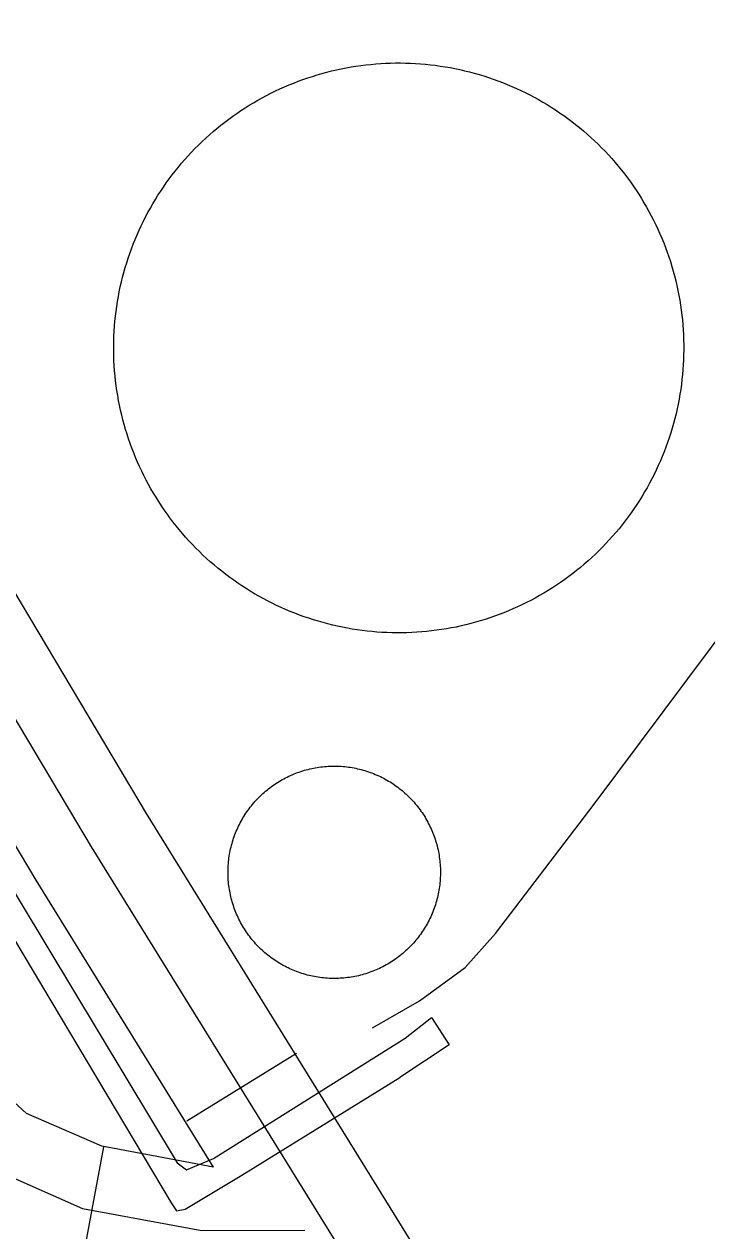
# Model space of a CAD drawing. Extents: x 3651524 to 3689615, y 505651 to 531377.
# Drawn here: x 3681370.2 to 3681529.1, y 516334.7 to 516615.5 of the extents above; entities that cross this region are included whole.
import ezdxf

# ---------------------------------------------------------------- set-up
doc = ezdxf.new("R2010")
doc.units = 0
for name, color, linetype in [('V-DOMW-TANK', 7, 'Continuous'), ('V-ROAD-CNTR', 7, 'Continuous'), ('V-UTIL-LINE', 7, 'Continuous')]:
    doc.layers.add(name, color=color, linetype=linetype)

msp = doc.modelspace()

# ---------------------------------------------------------------- linework, layer by layer
at = {"layer": 'V-DOMW-TANK'}
for points in [[(3681429.723, 516600.473), (3681430.777, 516600.946), (3681431.842, 516601.4), (3681432.915, 516601.834), (3681433.995, 516602.252), (3681435.082, 516602.652), (3681436.178, 516603.03), (3681437.276, 516603.391), (3681438.381, 516603.731), (3681439.494, 516604.052), (3681440.61, 516604.354), (3681441.732, 516604.636), (3681442.86, 516604.9), (3681443.991, 516605.142), (3681445.128, 516605.365), (3681446.266, 516605.572), (3681447.409, 516605.752), (3681448.556, 516605.916), (3681449.705, 516606.059), (3681450.856, 516606.184), (3681452.007, 516606.285), (3681453.162, 516606.371), (3681454.319, 516606.434), (3681455.474, 516606.477), (3681456.631, 516606.5), (3681457.79, 516606.502), (3681458.947, 516606.483), (3681460.103, 516606.447), (3681461.26, 516606.389), (3681462.415, 516606.309), (3681463.568, 516606.211), (3681464.719, 516606.094), (3681465.868, 516605.955), (3681467.015, 516605.795), (3681468.157, 516605.617), (3681469.298, 516605.418), (3681470.435, 516605.201), (3681471.567, 516604.962), (3681472.696, 516604.708), (3681473.82, 516604.427), (3681474.938, 516604.13), (3681476.052, 516603.813), (3681477.16, 516603.477), (3681478.262, 516603.123), (3681479.358, 516602.748), (3681480.445, 516602.355), (3681481.527, 516601.941), (3681482.6, 516601.511), (3681483.667, 516601.06), (3681484.726, 516600.589), (3681485.776, 516600.106), (3681486.817, 516599.6), (3681487.849, 516599.078), (3681488.873, 516598.535), (3681489.887, 516597.978), (3681490.89, 516597.398), (3681491.883, 516596.807), (3681492.866, 516596.196), (3681493.837, 516595.568), (3681494.8, 516594.922), (3681495.748, 516594.261), (3681496.686, 516593.581), (3681497.612, 516592.887), (3681498.527, 516592.176), (3681499.428, 516591.451), (3681500.315, 516590.708), (3681501.192, 516589.95), (3681502.052, 516589.178), (3681502.902, 516588.391), (3681503.735, 516587.591), (3681504.556, 516586.771), (3681505.361, 516585.942), (3681506.152, 516585.096), (3681506.928, 516584.238), (3681507.69, 516583.366), (3681508.435, 516582.481), (3681509.166, 516581.584), (3681509.881, 516580.672), (3681510.578, 516579.749), (3681511.262, 516578.815), (3681511.927, 516577.869), (3681512.578, 516576.91), (3681513.209, 516575.94), (3681513.826, 516574.961), (3681514.424, 516573.969), (3681515.005, 516572.968), (3681515.569, 516571.958), (3681516.113, 516570.936), (3681516.642, 516569.904), (3681517.152, 516568.868), (3681517.643, 516567.819), (3681518.116, 516566.762), (3681518.569, 516565.698), (3681519.007, 516564.628), (3681519.423, 516563.547), (3681519.824, 516562.46), (3681520.201, 516561.366), (3681520.562, 516560.266), (3681520.902, 516559.16), (3681521.223, 516558.048), (3681521.526, 516556.93)], [(3681391.329, 516546.397), (3681391.447, 516547.548), (3681391.587, 516548.697), (3681391.742, 516549.844), (3681391.925, 516550.987), (3681392.121, 516552.127), (3681392.338, 516553.264), (3681392.58, 516554.397), (3681392.836, 516555.525), (3681393.117, 516556.649), (3681393.411, 516557.77), (3681393.727, 516558.882), (3681394.063, 516559.988), (3681394.419, 516561.09), (3681394.794, 516562.185), (3681395.187, 516563.275), (3681395.599, 516564.356), (3681396.031, 516565.429), (3681396.479, 516566.496), (3681396.948, 516567.555), (3681397.436, 516568.604), (3681397.942, 516569.646), (3681398.464, 516570.678), (3681399.005, 516571.702), (3681399.564, 516572.716), (3681400.141, 516573.72), (3681400.735, 516574.713), (3681401.347, 516575.696), (3681401.974, 516576.667), (3681402.619, 516577.627), (3681403.281, 516578.577), (3681403.959, 516579.515), (3681404.653, 516580.441), (3681405.364, 516581.354), (3681406.091, 516582.256), (3681406.834, 516583.144), (3681407.59, 516584.019), (3681408.364, 516584.881), (3681409.15, 516585.729), (3681409.953, 516586.565), (3681410.77, 516587.384), (3681411.6, 516588.191), (3681412.446, 516588.981), (3681413.306, 516589.757), (3681414.176, 516590.519), (3681415.061, 516591.265), (3681415.96, 516591.996), (3681416.869, 516592.711), (3681417.791, 516593.409), (3681418.727, 516594.091), (3681419.673, 516594.757), (3681420.631, 516595.406), (3681421.6, 516596.039), (3681422.581, 516596.653), (3681423.572, 516597.253), (3681424.574, 516597.835), (3681425.584, 516598.398), (3681426.605, 516598.943), (3681427.636, 516599.471), (3681428.674, 516599.981), (3681429.723, 516600.473)], [(3681521.526, 516556.93), (3681521.809, 516555.808), (3681522.071, 516554.681), (3681522.315, 516553.549), (3681522.538, 516552.414), (3681522.741, 516551.273), (3681522.923, 516550.131), (3681523.089, 516548.986), (3681523.232, 516547.837), (3681523.355, 516546.686), (3681523.457, 516545.533), (3681523.541, 516544.378), (3681523.605, 516543.223), (3681523.648, 516542.066), (3681523.668, 516540.909), (3681523.672, 516539.751), (3681523.656, 516538.592), (3681523.617, 516537.437), (3681523.56, 516536.282), (3681523.482, 516535.127), (3681523.384, 516533.974), (3681523.265, 516532.823), (3681523.126, 516531.674), (3681522.968, 516530.527), (3681522.788, 516529.382), (3681522.591, 516528.244), (3681522.372, 516527.107), (3681522.134, 516525.972), (3681521.876, 516524.844), (3681521.598, 516523.722), (3681521.301, 516522.603), (3681520.983, 516521.489), (3681520.648, 516520.381), (3681520.293, 516519.28), (3681519.918, 516518.184), (3681519.523, 516517.096), (3681519.114, 516516.015), (3681518.681, 516514.94), (3681518.231, 516513.875), (3681517.764, 516512.816), (3681517.277, 516511.765), (3681516.771, 516510.725), (3681516.248, 516509.693), (3681515.71, 516508.669), (3681515.149, 516507.655), (3681514.571, 516506.652), (3681513.979, 516505.658), (3681513.367, 516504.675), (3681512.738, 516503.702), (3681512.093, 516502.742), (3681511.432, 516501.792), (3681510.754, 516500.854), (3681510.057, 516499.928), (3681509.347, 516499.015), (3681508.622, 516498.114), (3681507.878, 516497.227), (3681507.123, 516496.35), (3681506.348, 516495.488), (3681505.562, 516494.64), (3681504.759, 516493.807), (3681503.942, 516492.985), (3681503.113, 516492.18), (3681502.267, 516491.386), (3681501.409, 516490.614), (3681500.536, 516489.852), (3681499.651, 516489.104), (3681498.754, 516488.377), (3681497.843, 516487.658), (3681496.919, 516486.962), (3681495.986, 516486.28), (3681495.039, 516485.613), (3681494.081, 516484.963), (3681493.112, 516484.33), (3681492.131, 516483.716), (3681491.14, 516483.118), (3681490.139, 516482.536), (3681489.129, 516481.973), (3681488.107, 516481.426), (3681487.077, 516480.9), (3681486.038, 516480.39), (3681484.99, 516479.899), (3681483.933, 516479.426), (3681482.87, 516478.971), (3681481.797, 516478.537), (3681480.718, 516478.119), (3681479.63, 516477.72), (3681478.537, 516477.341), (3681477.437, 516476.98), (3681476.331, 516476.64), (3681475.219, 516476.319), (3681474.101, 516476.016), (3681472.978, 516475.731), (3681471.852, 516475.471), (3681470.719, 516475.227), (3681469.585, 516475.004), (3681468.446, 516474.801), (3681467.303, 516474.617), (3681466.156, 516474.453), (3681465.008, 516474.31), (3681463.857, 516474.187), (3681462.704, 516474.082)], [(3681462.704, 516474.082), (3681461.55, 516474), (3681460.393, 516473.937), (3681459.238, 516473.894), (3681458.081, 516473.871), (3681456.922, 516473.869), (3681455.765, 516473.886), (3681454.608, 516473.925), (3681453.453, 516473.982), (3681452.298, 516474.06), (3681451.145, 516474.158), (3681449.994, 516474.277), (3681448.845, 516474.416), (3681447.698, 516474.574), (3681446.555, 516474.752), (3681445.414, 516474.951), (3681444.278, 516475.17), (3681443.145, 516475.407), (3681442.017, 516475.665), (3681440.892, 516475.944), (3681439.774, 516476.241), (3681438.66, 516476.556), (3681437.552, 516476.892), (3681436.45, 516477.248), (3681435.357, 516477.623), (3681434.269, 516478.016), (3681433.186, 516478.428), (3681432.113, 516478.86), (3681431.046, 516479.309), (3681429.987, 516479.778), (3681428.936, 516480.263), (3681427.896, 516480.769), (3681426.864, 516481.293), (3681425.84, 516481.834), (3681424.826, 516482.393), (3681423.822, 516482.971), (3681422.829, 516483.565), (3681421.846, 516484.175), (3681420.873, 516484.804), (3681419.913, 516485.449), (3681418.964, 516486.108), (3681418.026, 516486.788), (3681417.099, 516487.482), (3681416.185, 516488.193), (3681415.284, 516488.92), (3681414.397, 516489.661), (3681413.521, 516490.419), (3681412.659, 516491.191), (3681411.811, 516491.98), (3681410.979, 516492.783), (3681410.156, 516493.598), (3681409.351, 516494.431), (3681408.558, 516495.275), (3681407.782, 516496.133), (3681407.022, 516497.003), (3681406.275, 516497.89), (3681405.546, 516498.787), (3681404.831, 516499.699), (3681404.133, 516500.62), (3681403.451, 516501.558), (3681402.783, 516502.502), (3681402.134, 516503.461), (3681401.503, 516504.43), (3681400.887, 516505.411), (3681400.289, 516506.402), (3681399.707, 516507.403), (3681399.144, 516508.413), (3681398.599, 516509.435), (3681398.071, 516510.465), (3681397.561, 516511.503), (3681397.069, 516512.552), (3681396.596, 516513.607), (3681396.141, 516514.672), (3681395.705, 516515.745), (3681395.289, 516516.826), (3681394.89, 516517.912), (3681394.511, 516519.005), (3681394.151, 516520.107), (3681393.811, 516521.211), (3681393.489, 516522.323), (3681393.186, 516523.439), (3681392.904, 516524.561), (3681392.641, 516525.69), (3681392.398, 516526.82), (3681392.174, 516527.957), (3681391.972, 516529.096), (3681391.787, 516530.238), (3681391.626, 516531.385), (3681391.48, 516532.534), (3681391.357, 516533.683), (3681391.253, 516534.838), (3681391.171, 516535.991), (3681391.107, 516537.146), (3681391.064, 516538.303), (3681391.042, 516539.461), (3681391.04, 516540.618), (3681391.056, 516541.775), (3681391.095, 516542.932), (3681391.153, 516544.089), (3681391.23, 516545.242), (3681391.329, 516546.397)], [(3681430.275, 516439.711), (3681430.654, 516439.915), (3681431.035, 516440.118), (3681431.42, 516440.311), (3681431.809, 516440.499), (3681432.201, 516440.679), (3681432.596, 516440.853), (3681432.993, 516441.019), (3681433.395, 516441.179), (3681433.798, 516441.333), (3681434.204, 516441.478), (3681434.611, 516441.615), (3681435.023, 516441.748), (3681435.436, 516441.871), (3681435.85, 516441.99), (3681436.268, 516442.099), (3681436.688, 516442.201), (3681437.108, 516442.297), (3681437.529, 516442.385), (3681437.953, 516442.465), (3681438.379, 516442.537), (3681438.805, 516442.602), (3681439.231, 516442.66), (3681439.661, 516442.713), (3681440.089, 516442.756), (3681440.52, 516442.791), (3681440.95, 516442.82), (3681441.38, 516442.838), (3681441.814, 516442.852), (3681442.242, 516442.858), (3681442.674, 516442.856), (3681443.106, 516442.846), (3681443.536, 516442.83), (3681443.966, 516442.805), (3681444.396, 516442.772), (3681444.827, 516442.734), (3681445.255, 516442.686), (3681445.683, 516442.633), (3681446.111, 516442.57), (3681446.537, 516442.5), (3681446.961, 516442.424), (3681447.382, 516442.34), (3681447.804, 516442.248), (3681448.222, 516442.148), (3681448.64, 516442.043), (3681449.058, 516441.929), (3681449.473, 516441.808), (3681449.885, 516441.681), (3681450.295, 516441.546), (3681450.702, 516441.402), (3681451.106, 516441.253), (3681451.507, 516441.097), (3681451.906, 516440.933), (3681452.304, 516440.763), (3681452.695, 516440.585), (3681453.086, 516440.401), (3681453.471, 516440.21), (3681453.856, 516440.012), (3681454.237, 516439.809), (3681454.614, 516439.598), (3681454.987, 516439.379), (3681455.355, 516439.156), (3681455.72, 516438.926), (3681456.08, 516438.689), (3681456.437, 516438.447), (3681456.789, 516438.197), (3681457.137, 516437.941), (3681457.479, 516437.679), (3681457.819, 516437.411), (3681458.153, 516437.14), (3681458.481, 516436.862), (3681458.806, 516436.579), (3681459.126, 516436.286), (3681459.439, 516435.992), (3681459.748, 516435.69), (3681460.051, 516435.383), (3681460.35, 516435.072), (3681460.643, 516434.755), (3681460.93, 516434.433), (3681461.211, 516434.105), (3681461.487, 516433.776), (3681461.757, 516433.438), (3681462.022, 516433.098), (3681462.28, 516432.752), (3681462.531, 516432.401), (3681462.775, 516432.047), (3681463.017, 516431.689), (3681463.25, 516431.324), (3681463.478, 516430.958), (3681463.697, 516430.587), (3681463.912, 516430.212), (3681464.117, 516429.833), (3681464.319, 516429.452), (3681464.514, 516429.067), (3681464.7, 516428.678), (3681464.883, 516428.289), (3681465.055, 516427.892), (3681465.221, 516427.492), (3681465.382, 516427.093), (3681465.534, 516426.69), (3681465.681, 516426.282)], [(3681417.641, 516418.467), (3681417.65, 516418.897), (3681417.666, 516419.329), (3681417.691, 516419.757), (3681417.723, 516420.189), (3681417.762, 516420.619), (3681417.809, 516421.049), (3681417.865, 516421.477), (3681417.928, 516421.903), (3681417.996, 516422.329), (3681418.071, 516422.753), (3681418.155, 516423.177), (3681418.248, 516423.599), (3681418.346, 516424.019), (3681418.452, 516424.437), (3681418.567, 516424.852), (3681418.688, 516425.266), (3681418.815, 516425.68), (3681418.95, 516426.089), (3681419.091, 516426.497), (3681419.241, 516426.9), (3681419.399, 516427.302), (3681419.56, 516427.703), (3681419.73, 516428.099), (3681419.909, 516428.492), (3681420.093, 516428.885), (3681420.283, 516429.27), (3681420.48, 516429.653), (3681420.685, 516430.032), (3681420.896, 516430.409), (3681421.113, 516430.781), (3681421.336, 516431.152), (3681421.567, 516431.515), (3681421.801, 516431.877), (3681422.047, 516432.233), (3681422.294, 516432.586), (3681422.55, 516432.934), (3681422.811, 516433.276), (3681423.079, 516433.616), (3681423.351, 516433.95), (3681423.63, 516434.277), (3681423.914, 516434.603), (3681424.203, 516434.922), (3681424.5, 516435.234), (3681424.801, 516435.545), (3681425.106, 516435.848), (3681425.418, 516436.147), (3681425.735, 516436.44), (3681426.057, 516436.725), (3681426.384, 516437.009), (3681426.716, 516437.284), (3681427.05, 516437.554), (3681427.392, 516437.818), (3681427.736, 516438.076), (3681428.088, 516438.328), (3681428.443, 516438.574), (3681428.801, 516438.816), (3681429.163, 516439.047), (3681429.53, 516439.274), (3681429.901, 516439.496), (3681430.275, 516439.711)], [(3681465.681, 516426.282), (3681465.816, 516425.874), (3681465.952, 516425.463), (3681466.075, 516425.051), (3681466.191, 516424.635), (3681466.302, 516424.218), (3681466.404, 516423.798), (3681466.498, 516423.378), (3681466.587, 516422.956), (3681466.668, 516422.534), (3681466.74, 516422.106), (3681466.806, 516421.68), (3681466.865, 516421.252), (3681466.914, 516420.824), (3681466.959, 516420.394), (3681466.994, 516419.964), (3681467.023, 516419.534), (3681467.043, 516419.102), (3681467.056, 516418.672), (3681467.062, 516418.239), (3681467.06, 516417.809), (3681467.051, 516417.377), (3681467.033, 516416.947), (3681467.008, 516416.515), (3681466.978, 516416.085), (3681466.937, 516415.655), (3681466.89, 516415.225), (3681466.836, 516414.799), (3681466.775, 516414.373), (3681466.705, 516413.947), (3681466.627, 516413.521), (3681466.544, 516413.099), (3681466.453, 516412.677), (3681466.353, 516412.257), (3681466.247, 516411.839), (3681466.134, 516411.422), (3681466.013, 516411.008), (3681465.886, 516410.596), (3681465.751, 516410.185), (3681465.608, 516409.779), (3681465.458, 516409.374), (3681465.302, 516408.972), (3681465.139, 516408.573), (3681464.969, 516408.178), (3681464.792, 516407.782), (3681464.608, 516407.393), (3681464.418, 516407.006), (3681464.219, 516406.623), (3681464.016, 516406.242), (3681463.805, 516405.865), (3681463.588, 516405.493), (3681463.363, 516405.124), (3681463.136, 516404.757), (3681462.894, 516404.399), (3681462.654, 516404.045), (3681462.405, 516403.69), (3681462.149, 516403.342), (3681461.888, 516402.998), (3681461.622, 516402.66), (3681461.35, 516402.326), (3681461.071, 516401.997), (3681460.787, 516401.673), (3681460.496, 516401.354), (3681460.201, 516401.038), (3681459.9, 516400.731), (3681459.593, 516400.426), (3681459.281, 516400.129), (3681458.966, 516399.836), (3681458.642, 516399.547), (3681458.317, 516399.267), (3681457.985, 516398.99), (3681457.649, 516398.72), (3681457.307, 516398.456), (3681456.963, 516398.2), (3681456.613, 516397.946), (3681456.258, 516397.7), (3681455.898, 516397.46), (3681455.536, 516397.227), (3681455.169, 516397.002), (3681454.798, 516396.781), (3681454.423, 516396.565), (3681454.047, 516396.359), (3681453.664, 516396.158), (3681453.279, 516395.963), (3681452.892, 516395.777), (3681452.498, 516395.597), (3681452.105, 516395.423), (3681451.706, 516395.255), (3681451.306, 516395.095), (3681450.903, 516394.943), (3681450.497, 516394.8), (3681450.088, 516394.659), (3681449.678, 516394.528), (3681449.265, 516394.403), (3681448.849, 516394.286), (3681448.431, 516394.175), (3681448.013, 516394.073), (3681447.593, 516393.979), (3681447.171, 516393.891), (3681446.748, 516393.811), (3681446.322, 516393.737)], [(3681446.322, 516393.737), (3681445.896, 516393.672), (3681445.468, 516393.614), (3681445.04, 516393.563), (3681444.611, 516393.52), (3681444.181, 516393.485), (3681443.749, 516393.459), (3681443.319, 516393.436), (3681442.889, 516393.422), (3681442.457, 516393.418), (3681442.027, 516393.42), (3681441.595, 516393.426), (3681441.165, 516393.446), (3681440.733, 516393.471), (3681440.302, 516393.502), (3681439.872, 516393.543), (3681439.444, 516393.59), (3681439.016, 516393.643), (3681438.59, 516393.706), (3681438.164, 516393.774), (3681437.74, 516393.852), (3681437.317, 516393.936), (3681436.897, 516394.028), (3681436.477, 516394.126), (3681436.059, 516394.231), (3681435.641, 516394.347), (3681435.228, 516394.468), (3681434.816, 516394.595), (3681434.406, 516394.73), (3681434.001, 516394.874), (3681433.595, 516395.021), (3681433.192, 516395.179), (3681432.792, 516395.343), (3681432.397, 516395.513), (3681432.004, 516395.689), (3681431.615, 516395.871), (3681431.228, 516396.066), (3681430.843, 516396.262), (3681430.464, 516396.467), (3681430.087, 516396.676), (3681429.714, 516396.895), (3681429.346, 516397.118), (3681428.981, 516397.35), (3681428.621, 516397.585), (3681428.264, 516397.829), (3681427.912, 516398.081), (3681427.564, 516398.333), (3681427.22, 516398.595), (3681426.882, 516398.861), (3681426.548, 516399.136), (3681426.218, 516399.414), (3681425.895, 516399.699), (3681425.575, 516399.99), (3681425.264, 516400.285), (3681424.953, 516400.586), (3681424.648, 516400.891), (3681424.351, 516401.204), (3681424.058, 516401.52), (3681423.769, 516401.841), (3681423.488, 516402.169), (3681423.214, 516402.501), (3681422.944, 516402.836), (3681422.679, 516403.181), (3681422.421, 516403.525), (3681422.169, 516403.875), (3681421.924, 516404.229), (3681421.682, 516404.587), (3681421.451, 516404.95), (3681421.223, 516405.319), (3681421.002, 516405.689), (3681420.787, 516406.064), (3681420.582, 516406.441), (3681420.382, 516406.824), (3681420.187, 516407.209), (3681419.999, 516407.598), (3681419.818, 516407.989), (3681419.644, 516408.384), (3681419.478, 516408.782), (3681419.319, 516409.183), (3681419.165, 516409.587), (3681419.02, 516409.992), (3681418.882, 516410.402), (3681418.749, 516410.811), (3681418.624, 516411.225), (3681418.508, 516411.641), (3681418.399, 516412.059), (3681418.297, 516412.476), (3681418.2, 516412.898), (3681418.112, 516413.32), (3681418.033, 516413.744), (3681417.959, 516414.17), (3681417.893, 516414.596), (3681417.838, 516415.024), (3681417.785, 516415.452), (3681417.742, 516415.88), (3681417.707, 516416.31), (3681417.678, 516416.742), (3681417.66, 516417.172), (3681417.643, 516417.605), (3681417.639, 516418.035), (3681417.641, 516418.467)]]:
    msp.add_lwpolyline(points, dxfattribs=at)
at = {"layer": 'V-ROAD-CNTR'}
for p, q in [((3681408.087, 516360.255), (3681433.601, 516376.036)), ((3681383.251, 516324.777), (3681388.706, 516354.277))]:
    msp.add_line(p, q, dxfattribs=at)
for points in [[(3681018.012, 517037.448), (3681174.087, 516779.907), (3681385.827, 516424.074), (3681460.868, 516302.752)], [(3681473.625, 516310.643), (3681398.652, 516431.855), (3681186.947, 516787.629), (3681038.576, 517032.457)], [(3681414.288, 516349.546), (3681388.246, 516354.362), (3681370.783, 516362.025), (3681362, 516370.022), (3681346.9, 516390.199), (3681302.923, 516472.437), (3681275.614, 516509.626), (3681252.165, 516529.021), (3681226.521, 516541.218), (3681195.955, 516552.199), (3681170.065, 516557.036), (3681132.683, 516557.94), (3681088.63, 516564.622), (3681062.288, 516574.509), (3681048.011, 516584.173), (3681032.121, 516605.467), (3680972.093, 516706.663), (3680888.877, 516843.513), (3680871.383, 516893.46), (3680869.116, 516907.225), (3680871.75, 516916.769), (3680879.355, 516927.971), (3680981.445, 516997.449), (3681012.997, 517016.782)], [(3681414.288, 516349.546), (3681373.002, 516416.293), (3681161.227, 516772.185), (3681012.997, 517016.782)], [(3681084.829, 516550.027), (3681131.372, 516542.967), (3681168.496, 516542.07), (3681192.017, 516537.675), (3681220.75, 516527.353), (3681244.04, 516516.275), (3681264.623, 516499.251), (3681290.2, 516464.421), (3681334.209, 516382.122), (3681350.846, 516359.891), (3681362.504, 516349.278), (3681383.81, 516339.928), (3681411.54, 516334.8), (3681435.545, 516334.86)]]:
    msp.add_lwpolyline(points, dxfattribs=at)
at = {"layer": 'V-UTIL-LINE'}
for points in [[(3680984.709, 516869.709), (3681066.61, 516914.39), (3681124.091, 516819.566), (3681184.974, 516719.57), (3681248.857, 516613.045), (3681249.539, 516611.141), (3681249.812, 516608.419), (3681248.317, 516604.88), (3681248.046, 516602.566), (3681250.363, 516596.442), (3681274.607, 516557.399), (3681328.41, 516468.696), (3681357.014, 516420.67), (3681404.415, 516341.22), (3681405.64, 516339.316), (3681407.682, 516339.723), (3681420.877, 516347.624), (3681457.61, 516370.372)], [(3681257.043, 516598.314), (3681326.923, 516481.576), (3681405.796, 516350.551), (3681407.975, 516348.919), (3681414.233, 516351.507), (3681458.859, 516379.567)], [(3681451.239, 516381.928), (3681462.192, 516388.238), (3681472.821, 516395.951), (3681479.862, 516403.93), (3681502.838, 516433.98), (3681568.184, 516521.469)], [(3681458.859, 516379.567), (3681464.962, 516384.366), (3681469.087, 516377.988), (3681457.61, 516370.372)]]:
    msp.add_lwpolyline(points, dxfattribs=at)

doc.saveas('drawing.dxf')
